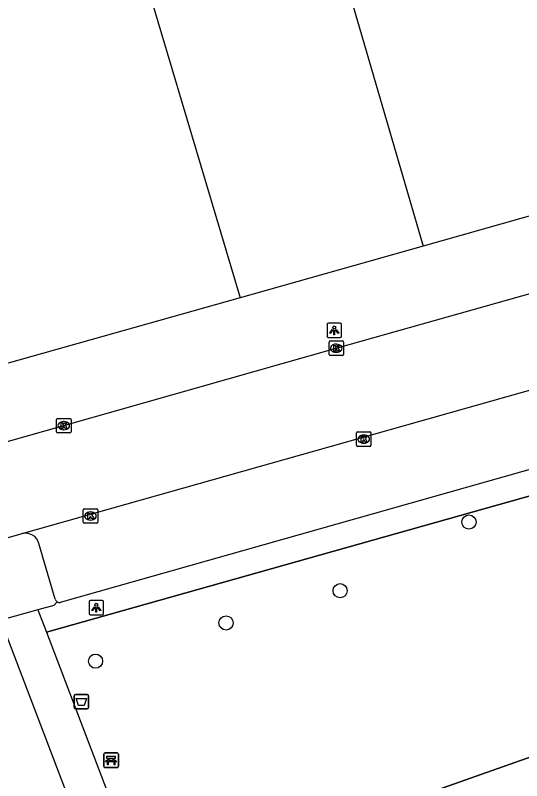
# Model space of a CAD drawing. Extents: x 159689 to 160786, y 387323 to 388339.
# Drawn here: x 159863.9 to 159898.8, y 387937.5 to 387990.2 of the extents above; entities that cross this region are included whole.
import ezdxf

# ---------------------------------------------------------------- set-up
doc = ezdxf.new("R2010")
doc.units = 0
for name, color, linetype in [('IMGEO_Afvalbak', 7, 'Continuous'), ('IMGEO_Bank', 7, 'Continuous'), ('IMGEO_Boom', 7, 'Continuous'), ('IMGEO_Groenvoorziening', 7, 'Continuous'), ('IMGEO_Hek', 7, 'Continuous'), ('IMGEO_Kolk', 7, 'Continuous'), ('IMGEO_Lichtpunt', 7, 'Continuous'), ('IMGEO_Pand', 7, 'Continuous'), ('IMGEO_Parkeervlak_open', 7, 'Continuous'), ('IMGEO_Rijbaan_lokaal_gesloten', 7, 'Continuous'), ('IMGEO_Voetpad_open', 7, 'Continuous')]:
    doc.layers.add(name, color=color, linetype=linetype)

msp = doc.modelspace()

# ---------------------------------------------------------------- linework, layer by layer
at = {"layer": 'IMGEO_Afvalbak'}
for p, q in [((159867.914, 387942.535), (159867.914, 387943.335)), ((159867.914, 387943.335), (159867.914, 387942.535)), ((159868.014, 387943.435), (159868.804, 387943.435)), ((159868.804, 387943.435), (159868.014, 387943.435)), ((159868.904, 387943.335), (159868.904, 387942.535)), ((159868.904, 387942.535), (159868.904, 387943.335)), ((159868.804, 387942.435), (159868.014, 387942.435)), ((159868.014, 387942.435), (159868.804, 387942.435))]:
    msp.add_line(p, q, dxfattribs=at)
msp.add_lwpolyline([(159868.057, 387943.149), (159868.761, 387943.149), (159868.612, 387942.679), (159868.206, 387942.679), (159868.057, 387943.149)], dxfattribs=at)
for centre, start, end in [((159868.014, 387943.335), 90, 180), ((159868.014, 387943.335), 90, 180), ((159868.804, 387943.335), 0, 90), ((159868.804, 387943.335), 360, 90), ((159868.014, 387942.535), 180, 270), ((159868.014, 387942.535), 180, 270), ((159868.804, 387942.535), 270, 0), ((159868.804, 387942.535), 270, 0)]:
    msp.add_arc(centre, 0.1, start, end, dxfattribs=at)
at = {"layer": 'IMGEO_Bank'}
for p, q in [((159869.962, 387938.473), (159869.962, 387939.314)), ((159869.962, 387939.314), (159869.962, 387938.473)), ((159870.037, 387939.398), (159870.878, 387939.398)), ((159870.878, 387939.398), (159870.037, 387939.398)), ((159870.962, 387939.323), (159870.962, 387938.482)), ((159870.962, 387938.482), (159870.962, 387939.323)), ((159870.659, 387938.796), (159870.266, 387938.796)), ((159870.271, 387938.904), (159870.271, 387939.01)), ((159870.315, 387939.01), (159870.315, 387938.904)), ((159870.603, 387939.016), (159870.321, 387939.016)), ((159870.321, 387938.898), (159870.603, 387938.898)), ((159870.609, 387938.904), (159870.609, 387939.01)), ((159870.653, 387939.01), (159870.653, 387938.904)), ((159870.887, 387938.398), (159870.046, 387938.398)), ((159870.046, 387938.398), (159870.887, 387938.398))]:
    msp.add_line(p, q, dxfattribs=at)
for points in [[(159870.265, 387939.016), (159870.179, 387939.016), (159870.179, 387939.177), (159870.742, 387939.177), (159870.742, 387939.016), (159870.659, 387939.016)], [(159870.209, 387938.796), (159870.067, 387938.796), (159870.179, 387938.898), (159870.265, 387938.898)], [(159870.259, 387938.789), (159870.259, 387938.582), (159870.216, 387938.582), (159870.216, 387938.789)], [(159870.659, 387938.898), (159870.742, 387938.898), (159870.854, 387938.796), (159870.715, 387938.796)], [(159870.709, 387938.789), (159870.709, 387938.582), (159870.665, 387938.582), (159870.665, 387938.789)]]:
    msp.add_lwpolyline(points, dxfattribs=at)
for centre, radius, start, end in [((159870.04, 387939.32), 0.0779, 92.4484, 184.2845), ((159870.04, 387939.32), 0.0779, 92.4484, 184.2845), ((159870.884, 387939.32), 0.0779, 2.4484, 94.2845), ((159870.884, 387939.32), 0.0779, 2.4484, 94.2845), ((159870.209, 387938.789), 0.00671, 2.8957, 87.1043), ((159870.266, 387938.789), 0.00671, 92.8957, 177.1043), ((159870.264, 387939.009), 0.00671, 2.8957, 87.1043), ((159870.264, 387938.905), 0.00671, 272.8957, 357.1043), ((159870.321, 387939.009), 0.00671, 92.8957, 177.1043), ((159870.321, 387938.905), 0.00671, 182.8957, 267.1043), ((159870.603, 387939.009), 0.00671, 2.8957, 87.1043), ((159870.603, 387938.905), 0.00671, 272.8957, 357.1043), ((159870.66, 387939.009), 0.00671, 92.8957, 177.1043), ((159870.66, 387938.905), 0.00671, 182.8957, 267.1043), ((159870.658, 387938.789), 0.00671, 2.8957, 87.1043), ((159870.715, 387938.789), 0.00671, 92.8957, 177.1043), ((159870.04, 387938.476), 0.0779, 182.4484, 274.2845), ((159870.04, 387938.476), 0.0779, 182.4484, 274.2845), ((159870.884, 387938.476), 0.0779, 272.4484, 4.2845), ((159870.884, 387938.476), 0.0779, 272.4484, 4.2845)]:
    msp.add_arc(centre, radius, start, end, dxfattribs=at)
at = {"layer": 'IMGEO_Boom'}
for centre in [(159895.119, 387955.308), (159886.243, 387950.579), (159878.384, 387948.359), (159869.393, 387945.727)]:
    msp.add_circle(centre, 0.489, dxfattribs=at)
at = {"layer": 'IMGEO_Groenvoorziening'}
for points in [[(159866.018, 387947.713), (159937.637, 387967.912)], [(159939.571, 387953.32), (159872.851, 387929.771)]]:
    msp.add_lwpolyline(points, dxfattribs=at)
at = {"layer": 'IMGEO_Hek'}
for points in [[(159937.637, 387967.912), (159866.018, 387947.713)], [(159872.851, 387929.771), (159939.571, 387953.32)]]:
    msp.add_lwpolyline(points, dxfattribs=at)
at = {"layer": 'IMGEO_Kolk'}
for p, q in [((159885.48, 387966.86), (159885.48, 387967.712)), ((159885.555, 387967.786), (159886.407, 387967.786)), ((159885.968, 387967.566), (159885.993, 387967.566)), ((159886.481, 387967.712), (159886.481, 387966.86)), ((159886.407, 387966.786), (159885.555, 387966.786)), ((159885.991, 387967.006), (159885.966, 387967.006)), ((159866.7, 387961.528), (159866.7, 387962.38)), ((159866.775, 387962.454), (159867.627, 387962.454)), ((159867.701, 387962.38), (159867.701, 387961.528)), ((159867.188, 387962.234), (159867.213, 387962.234)), ((159867.627, 387961.454), (159866.775, 387961.454)), ((159867.211, 387961.674), (159867.186, 387961.674)), ((159887.37, 387960.6), (159887.37, 387961.452)), ((159887.445, 387961.526), (159888.297, 387961.526)), ((159887.858, 387961.306), (159887.883, 387961.306)), ((159888.371, 387961.452), (159888.371, 387960.6)), ((159887.881, 387960.746), (159887.856, 387960.746)), ((159888.297, 387960.526), (159887.445, 387960.526)), ((159868.542, 387955.301), (159868.542, 387956.153)), ((159868.617, 387956.227), (159869.469, 387956.227)), ((159869.03, 387956.007), (159869.055, 387956.007)), ((159869.543, 387956.153), (159869.543, 387955.301)), ((159869.053, 387955.447), (159869.028, 387955.447)), ((159869.469, 387955.227), (159868.617, 387955.227))]:
    msp.add_line(p, q, dxfattribs=at)
for points in [[(159885.48, 387966.86), (159885.48, 387967.712)], [(159885.555, 387967.786), (159886.407, 387967.786)], [(159886.481, 387967.712), (159886.481, 387966.86)], [(159885.801, 387967.486), (159885.924, 387967.486), (159885.924, 387967.335), (159886.054, 387967.486), (159886.218, 387967.486), (159886.072, 387967.335), (159886.225, 387967.086), (159886.073, 387967.086), (159885.988, 387967.25), (159885.924, 387967.183), (159885.924, 387967.086), (159885.801, 387967.086), (159885.801, 387967.486)], [(159886.407, 387966.786), (159885.555, 387966.786)], [(159866.7, 387961.528), (159866.7, 387962.38)], [(159866.775, 387962.454), (159867.627, 387962.454)], [(159867.701, 387962.38), (159867.701, 387961.528)], [(159867.021, 387962.154), (159867.144, 387962.154), (159867.144, 387962.003), (159867.274, 387962.154), (159867.438, 387962.154), (159867.292, 387962.003), (159867.445, 387961.754), (159867.293, 387961.754), (159867.208, 387961.918), (159867.144, 387961.851), (159867.144, 387961.754), (159867.021, 387961.754), (159867.021, 387962.154)], [(159867.627, 387961.454), (159866.775, 387961.454)], [(159887.37, 387960.6), (159887.37, 387961.452)], [(159887.445, 387961.526), (159888.297, 387961.526)], [(159887.691, 387961.226), (159887.814, 387961.226), (159887.814, 387961.075), (159887.944, 387961.226), (159888.108, 387961.226), (159887.962, 387961.075), (159888.115, 387960.826), (159887.963, 387960.826), (159887.878, 387960.99), (159887.814, 387960.923), (159887.814, 387960.826), (159887.691, 387960.826), (159887.691, 387961.226)], [(159888.371, 387961.452), (159888.371, 387960.6)], [(159888.297, 387960.526), (159887.445, 387960.526)], [(159868.542, 387955.301), (159868.542, 387956.153)], [(159868.617, 387956.227), (159869.469, 387956.227)], [(159869.543, 387956.153), (159869.543, 387955.301)], [(159868.863, 387955.927), (159868.986, 387955.927), (159868.986, 387955.776), (159869.116, 387955.927), (159869.28, 387955.927), (159869.134, 387955.776), (159869.287, 387955.527), (159869.135, 387955.527), (159869.05, 387955.691), (159868.986, 387955.624), (159868.986, 387955.527), (159868.863, 387955.527), (159868.863, 387955.927)], [(159869.469, 387955.227), (159868.617, 387955.227)]]:
    msp.add_lwpolyline(points, dxfattribs=at)
for centre, start, end in [((159885.557, 387967.71), 91.552, 178.448), ((159885.557, 387967.71), 91.552, 178.448), ((159886.405, 387967.71), 1.552, 88.448), ((159886.405, 387967.71), 1.552, 88.448), ((159885.557, 387966.862), 181.552, 268.448), ((159885.557, 387966.862), 181.552, 268.448), ((159886.405, 387966.862), 271.552, 358.448), ((159886.405, 387966.862), 271.552, 358.448), ((159866.777, 387962.378), 91.552, 178.448), ((159866.777, 387962.378), 91.552, 178.448), ((159867.625, 387962.378), 1.552, 88.448), ((159867.625, 387962.378), 1.552, 88.448), ((159866.777, 387961.53), 181.552, 268.448), ((159866.777, 387961.53), 181.552, 268.448), ((159867.625, 387961.53), 271.552, 358.448), ((159867.625, 387961.53), 271.552, 358.448), ((159887.447, 387961.45), 91.552, 178.448), ((159887.447, 387961.45), 91.552, 178.448), ((159888.295, 387961.45), 1.552, 88.448), ((159888.295, 387961.45), 1.552, 88.448), ((159887.447, 387960.602), 181.552, 268.448), ((159887.447, 387960.602), 181.552, 268.448), ((159888.295, 387960.602), 271.552, 358.448), ((159888.295, 387960.602), 271.552, 358.448), ((159868.619, 387956.151), 91.552, 178.448), ((159868.619, 387956.151), 91.552, 178.448), ((159869.467, 387956.151), 1.552, 88.448), ((159869.467, 387956.151), 1.552, 88.448), ((159868.619, 387955.303), 181.552, 268.448), ((159868.619, 387955.303), 181.552, 268.448), ((159869.467, 387955.303), 271.552, 358.448), ((159869.467, 387955.303), 271.552, 358.448)]:
    msp.add_arc(centre, 0.0765, start, end, dxfattribs=at)
for centre, major_axis, ratio, start_param, end_param in [((159885.967, 387967.286), (-0.387, 0.002), 0.722429, 4.712389, 7.853982), ((159885.992, 387967.286), (-0.39, 0.002), 0.717154, 1.570796, 4.712389), ((159867.187, 387961.954), (-0.387, 0.002), 0.722429, 4.712389, 7.853982), ((159867.212, 387961.954), (-0.39, 0.002), 0.717154, 1.570796, 4.712389), ((159887.857, 387961.026), (-0.387, 0.002), 0.722429, 4.712389, 7.853982), ((159887.882, 387961.026), (-0.39, 0.002), 0.717154, 1.570796, 4.712389), ((159869.029, 387955.727), (-0.387, 0.002), 0.722429, 4.712389, 7.853982), ((159869.054, 387955.727), (-0.39, 0.002), 0.717154, 1.570796, 4.712389)]:
    msp.add_ellipse(centre, major_axis=major_axis, ratio=ratio, start_param=start_param, end_param=end_param, dxfattribs=at)
at = {"layer": 'IMGEO_Lichtpunt'}
for p, q in [((159885.34, 387968.926), (159885.34, 387968.119)), ((159885.34, 387968.926), (159885.34, 387968.119)), ((159886.242, 387969.021), (159885.434, 387969.021)), ((159886.242, 387969.021), (159885.434, 387969.021)), ((159886.336, 387968.119), (159886.336, 387968.926)), ((159886.336, 387968.119), (159886.336, 387968.926)), ((159885.434, 387968.025), (159886.242, 387968.025)), ((159885.434, 387968.025), (159886.242, 387968.025)), ((159868.945, 387949.813), (159868.945, 387949.006)), ((159868.945, 387949.813), (159868.945, 387949.006)), ((159869.847, 387949.908), (159869.039, 387949.908)), ((159869.847, 387949.908), (159869.039, 387949.908)), ((159869.941, 387949.006), (159869.941, 387949.813)), ((159869.941, 387949.006), (159869.941, 387949.813)), ((159869.039, 387948.912), (159869.847, 387948.912)), ((159869.039, 387948.912), (159869.847, 387948.912))]:
    msp.add_line(p, q, dxfattribs=at)
for points in [[(159885.714, 387968.59), (159885.753, 387968.562), (159885.565, 387968.3), (159885.527, 387968.327), (159885.714, 387968.59)], [(159885.816, 387968.542), (159885.863, 387968.542), (159885.863, 387968.22), (159885.816, 387968.22), (159885.816, 387968.542)], [(159885.926, 387968.562), (159885.964, 387968.589), (159886.151, 387968.327), (159886.112, 387968.299), (159885.926, 387968.562)], [(159869.319, 387949.477), (159869.358, 387949.449), (159869.17, 387949.187), (159869.132, 387949.214), (159869.319, 387949.477)], [(159869.421, 387949.429), (159869.468, 387949.429), (159869.468, 387949.107), (159869.421, 387949.107), (159869.421, 387949.429)], [(159869.531, 387949.449), (159869.569, 387949.476), (159869.756, 387949.214), (159869.717, 387949.186), (159869.531, 387949.449)]]:
    msp.add_lwpolyline(points, dxfattribs=at)
for centre in [(159885.839, 387968.724), (159869.444, 387949.611)]:
    msp.add_circle(centre, 0.0994, dxfattribs=at)
for centre, start, end in [((159885.434, 387968.926), 90, 180), ((159885.434, 387968.926), 90, 180), ((159886.242, 387968.926), 0, 90), ((159886.242, 387968.926), 0, 90), ((159885.434, 387968.119), 180, 270), ((159885.434, 387968.119), 180, 270), ((159886.242, 387968.119), 270, 0), ((159886.242, 387968.119), 270, 360), ((159869.039, 387949.813), 90, 180), ((159869.039, 387949.813), 90, 180), ((159869.847, 387949.813), 0, 90), ((159869.847, 387949.813), 0, 90), ((159869.039, 387949.006), 180, 270), ((159869.039, 387949.006), 180, 270), ((159869.847, 387949.006), 270, 0), ((159869.847, 387949.006), 270, 360)]:
    msp.add_arc(centre, 0.0946, start, end, dxfattribs=at)
at = {"layer": 'IMGEO_Pand'}
for points in [[(159882.299, 388007.76), (159884.49, 388000), (159891.972, 387974.331)], [(159869.487, 388004.143), (159870.657, 388000), (159879.363, 387970.77)], [(159918.971, 387981.955), (159912.006, 387979.988), (159891.972, 387974.331)], [(159891.972, 387974.331), (159879.363, 387970.77)], [(159879.363, 387970.77), (159863.381, 387966.257)]]:
    msp.add_lwpolyline(points, dxfattribs=at)
at = {"layer": 'IMGEO_Parkeervlak_open'}
msp.add_lwpolyline([(159935.859, 387969.267), (159919.115, 387964.542), (159866.95, 387949.763)], dxfattribs=at)
msp.add_arc((159866.932, 387950.112), 0.35, 236.3826, 273.0157, dxfattribs=at)
at = {"layer": 'IMGEO_Rijbaan_lokaal_gesloten'}
for points in [[(159849.42, 387956.928), (159867.201, 387961.954), (159885.981, 387967.286), (159904.721, 387972.567), (159921.263, 387977.213), (159939.339, 387982.319), (159960.046, 387988.14), (159976.848, 387992.866), (159996.101, 387998.287), (160012.92, 388003.049), (160030.725, 388008.065), (160048.532, 388013.083), (160082.159, 388022.551)], [(159864.344, 387954.52), (159930.119, 387973.114), (159935.64, 387974.697)], [(159861.472, 387953.724), (159864.262, 387954.497), (159864.344, 387954.52)]]:
    msp.add_lwpolyline(points, dxfattribs=at)
at = {"layer": 'IMGEO_Voetpad_open'}
for points in [[(159866.604, 387949.99), (159865.486, 387953.841)], [(159866.738, 387949.821), (159866.507, 387949.567), (159865.426, 387949.267)], [(159865.426, 387949.267), (159862.873, 387948.56), (159862.86, 387948.556)], [(159865.426, 387949.267), (159866.018, 387947.713)], [(159882.464, 387897.134), (159862.86, 387948.556)], [(159866.018, 387947.713), (159872.851, 387929.771)]]:
    msp.add_lwpolyline(points, dxfattribs=at)
for centre, radius, start, end in [((159864.563, 387953.588), 0.957, 15.3179, 103.2131), ((159866.937, 387950.117), 0.356, 200.7945, 236.0272)]:
    msp.add_arc(centre, radius, start, end, dxfattribs=at)

doc.saveas('drawing.dxf')
